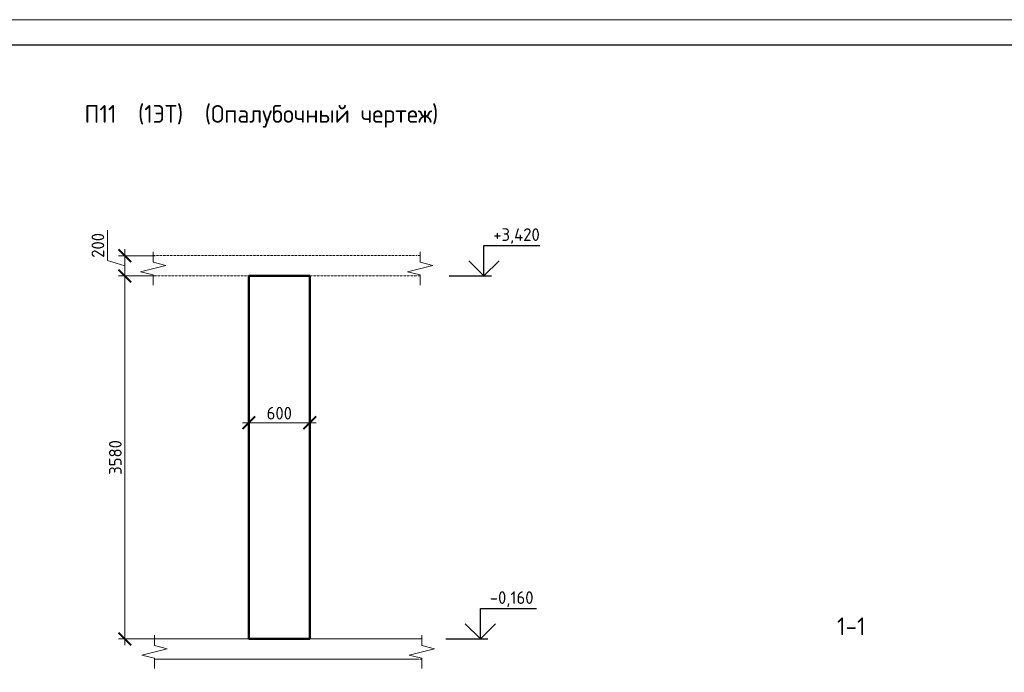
# Model space of a CAD drawing. Header units: millimetres. Extents: x 263826 to 1718326, y -423071 to 70137.
# Tile 440 of 486: x 957523 to 976952, y -123576 to -110704. Entities that reach past the tile are written whole.
import ezdxf

# ---------------------------------------------------------------- set-up
doc = ezdxf.new("R2010")
doc.units = ezdxf.units.MM
doc.linetypes.add('01 Штриховая _4 мм_', pattern=[6, 3.5, -2.5])
for name, color, linetype, lineweight in [('AF_Perekritie', 90, 'Continuous', 18), ('AF_Stena', 90, 'Continuous', 18), ('KR_Fundament', 253, 'Continuous', 18), ('РАЗМЕРЫ', 1, 'Continuous', 9), ('ТОНКИЕ', 7, 'Continuous', 9)]:
    doc.layers.add(name, color=color, linetype=linetype, lineweight=lineweight)
doc.layers.add('ТОЛСТЫЕ_ОСНОВНЫЕ', color=6, linetype='Continuous')
doc.styles.add('GOST-2.304_Type-B', font='GOST_Common.ttf')
doc.dimstyles.new('мой 25', dxfattribs={"dimscale": 100, "dimtxt": 2.5, "dimasz": 2.5, "dimexe": 1.25, "dimexo": 0.625, "dimtad": 1, "dimdec": 0, "dimlfac": 0.5, "dimtxsty": 'GOST-2.304_Type-B', "dimblk": 'ARCHTICK', "dimcen": 2.5, "dimdle": 1.25, "dimaunit": 1, "dimadec": 1, "dimazin": 2, "dimtfac": 1, "dimtdec": 0, "dimtmove": 1, "dimatfit": 3, "dimfxl": 6, "dimfxlon": 1, "dimtfill": 1, "dimlwd": -1, "dimlwe": -1, "dimarcsym": 0})

# ---------------------------------------------------------------- blocks, each defined once
blk = doc.blocks.new('_ArchTick')
at = {"color": 0, "linetype": 'ByBlock', "const_width": 0.15}
blk.add_lwpolyline([(-0.5, -0.5), (0.5, 0.5)], dxfattribs=at)
blk = doc.blocks.new('*D2512')
at = {"layer": 'DEFPOINTS', "color": 0, "transparency": 16777216}
for p in [(963246, -116634), (962046, -116951), (963246, -118653)]:
    blk.add_point(p, dxfattribs=at)
at = {"layer": 'РАЗМЕРЫ', "color": 0, "linetype": 'Continuous', "transparency": 16777216}
for p, q in [((962046, -118053), (962046, -118778)), ((963246, -118053), (963246, -118778)), ((961921, -118653), (963371, -118653))]:
    blk.add_line(p, q, dxfattribs=at)
at = {"layer": 'РАЗМЕРЫ', "color": 0, "transparency": 16777216, "xscale": 250, "yscale": 250, "zscale": 250, "rotation": 180}
blk.add_blockref('_ArchTick', (962046, -118653), dxfattribs=at)
at = {"layer": 'РАЗМЕРЫ', "color": 0, "transparency": 16777216, "xscale": 250, "yscale": 250, "zscale": 250}
blk.add_blockref('_ArchTick', (963246, -118653), dxfattribs=at)
at = {"layer": 'РАЗМЕРЫ', "color": 0, "lineweight": 0, "transparency": 16777216, "insert": (962646, -118465), "char_height": 250, "attachment_point": 5, "style": 'GOST-2.304_Type-B', "bg_fill": 3, "box_fill_scale": 1.1, "bg_fill_color": 256, "bg_fill_true_color": 13158600, "bg_fill_transparency": 0}
blk.add_mtext('600', dxfattribs=at)
blk = doc.blocks.new('*U46')
at = {"layer": 'ТОЛСТЫЕ_ОСНОВНЫЕ', "color": 6}
blk.add_lwpolyline([(20, 5), (415, 5), (415, 292), (20, 292)], close=True, dxfattribs=at)
at = {"layer": 'ТОНКИЕ'}
blk.add_lwpolyline([(0, 0), (420, 0), (420, 297), (0, 297)], close=True, dxfattribs=at)
blk = doc.blocks.new('*D2531')
at = {"layer": 'DEFPOINTS', "color": 0, "transparency": 16777216}
for p in [(960517, -115358), (959598, -115758), (960517, -115758)]:
    blk.add_point(p, dxfattribs=at)
at = {"layer": 'РАЗМЕРЫ', "color": 0, "linetype": 'Continuous', "transparency": 16777216}
for p, q in [((959254, -115455), (959254, -114855)), ((960198, -115358), (959473, -115358)), ((959598, -115233), (959598, -115883)), ((959598, -115558), (959254, -115455)), ((960198, -115758), (959473, -115758))]:
    blk.add_line(p, q, dxfattribs=at)
at = {"layer": 'РАЗМЕРЫ', "color": 0, "transparency": 16777216, "xscale": 250, "yscale": 250, "zscale": 250}
for p, rotation in [((959598, -115358), 90), ((959598, -115758), 270)]:
    blk.add_blockref('_ArchTick', p, dxfattribs=dict(at, rotation=rotation))
at = {"layer": 'РАЗМЕРЫ', "color": 0, "lineweight": 0, "transparency": 16777216, "insert": (959066, -115155), "char_height": 250, "attachment_point": 5, "rotation": 90, "style": 'GOST-2.304_Type-B', "bg_fill": 3, "box_fill_scale": 1.1, "bg_fill_color": 256, "bg_fill_true_color": 13158600, "bg_fill_transparency": 0}
blk.add_mtext('200', dxfattribs=at)
blk = doc.blocks.new('*D2510')
at = {"layer": 'DEFPOINTS', "color": 0, "transparency": 16777216}
for p in [(960671, -115758), (959598, -122918), (960603, -122918)]:
    blk.add_point(p, dxfattribs=at)
at = {"layer": 'РАЗМЕРЫ', "color": 0, "linetype": 'Continuous', "transparency": 16777216}
for p, q in [((960198, -115758), (959473, -115758)), ((959598, -115633), (959598, -123043)), ((960198, -122918), (959473, -122918))]:
    blk.add_line(p, q, dxfattribs=at)
at = {"layer": 'РАЗМЕРЫ', "color": 0, "transparency": 16777216, "xscale": 250, "yscale": 250, "zscale": 250}
for p, rotation in [((959598, -115758), 90), ((959598, -122918), 270)]:
    blk.add_blockref('_ArchTick', p, dxfattribs=dict(at, rotation=rotation))
at = {"layer": 'РАЗМЕРЫ', "color": 0, "lineweight": 0, "transparency": 16777216, "insert": (959410, -119338), "char_height": 250, "attachment_point": 5, "rotation": 90, "style": 'GOST-2.304_Type-B', "bg_fill": 3, "box_fill_scale": 1.1, "bg_fill_color": 256, "bg_fill_true_color": 13158600, "bg_fill_transparency": 0}
blk.add_mtext('3580', dxfattribs=at)

msp = doc.modelspace()

# ---------------------------------------------------------------- linework, layer by layer
at = {"elevation": 3100}
for points in [[(966682.66394, -115157.78627), (967787.93869, -115157.78627)], [(966682.66394, -115757.78627), (966682.66394, -115157.78627)], [(966982.66394, -115457.78627), (966682.66394, -115757.78627), (966382.66394, -115457.78627)], [(965998.09719, -115757.78627), (966832.66394, -115757.78627)], [(966613.78136, -122317.78627), (967719.05611, -122317.78627)], [(966613.78136, -122917.78627), (966613.78136, -122317.78627)], [(966913.78136, -122617.78627), (966613.78136, -122917.78627), (966313.78136, -122617.78627)], [(965929.2146, -122917.78627), (966763.78136, -122917.78627)]]:
    msp.add_lwpolyline(points, dxfattribs=at)
at = {"layer": 'AF_Perekritie', "linetype": '01 Штриховая _4 мм_', "lineweight": 9}
for p, q in [((965346.89648, -115357.78627, 3100), (960156.06751, -115357.78627, 3100)), ((965346.99569, -115357.78627, 3100), (965428.35206, -115357.78627, 3100)), ((960156.06751, -115757.78627, 3100), (965346.89648, -115757.78627, 3100)), ((965428.35206, -115757.78627, 3100), (965346.99569, -115757.78627, 3100)), ((965374.86237, -122917.78627, 3100), (965456.21874, -122917.78627, 3100)), ((965456.21874, -123317.78627, 3100), (965374.86237, -123317.78627, 3100))]:
    msp.add_line(p, q, dxfattribs=at)
at = {"layer": 'AF_Stena', "lineweight": 50}
for p, q in [((962046.04575, -115757.78627, 3100), (962046.04575, -122917.78627, 3100)), ((963246.04575, -115757.78627, 3100), (962046.04575, -115757.78627, 3100)), ((963246.04575, -122917.78627, 3100), (963246.04575, -115757.78627, 3100)), ((962046.04575, -122917.78627, 3100), (963246.04575, -122917.78627, 3100))]:
    msp.add_line(p, q, dxfattribs=at)
at = {"layer": 'AF_Stena', "lineweight": 20, "elevation": 3100}
for points in [[(960156.06751, -115432.78627), (960156.06751, -115282.78627)], [(965428.35206, -115432.78627), (965428.35206, -115282.78627)], [(960406.06751, -115550.28647), (959906.06751, -115675.28647)], [(960156.06751, -115432.78627), (960156.06751, -115487.78647)], [(960156.06751, -115487.78647), (960406.06751, -115550.28647)], [(965678.35206, -115550.28647), (965178.35206, -115675.28647)], [(965428.35206, -115432.78627), (965428.35206, -115487.78647)], [(965428.35206, -115487.78647), (965678.35206, -115550.28647)], [(959906.06751, -115675.28647), (960156.06751, -115737.78647)], [(960156.06751, -115737.78647), (960156.06751, -115792.78667)], [(960156.06751, -115792.78667), (960156.06751, -115942.78667)], [(965178.35206, -115675.28647), (965428.35206, -115737.78647)], [(965428.35206, -115737.78647), (965428.35206, -115792.78667)], [(965428.35206, -115792.78667), (965428.35206, -115942.78667)], [(960183.93419, -122992.78627), (960183.93419, -122842.78627)], [(965456.21874, -122992.78627), (965456.21874, -122842.78627)], [(960433.93419, -123110.28647), (959933.93419, -123235.28647)], [(960183.93419, -122992.78627), (960183.93419, -123047.78647)], [(960183.93419, -123047.78647), (960433.93419, -123110.28647)], [(965706.21874, -123110.28647), (965206.21874, -123235.28647)], [(965456.21874, -122992.78627), (965456.21874, -123047.78647)], [(965456.21874, -123047.78647), (965706.21874, -123110.28647)], [(959933.93419, -123235.28647), (960183.93419, -123297.78647)], [(960183.93419, -123297.78647), (960183.93419, -123352.78667)], [(960183.93419, -123352.78667), (960183.93419, -123502.78667)], [(965206.21874, -123235.28647), (965456.21874, -123297.78647)], [(965456.21874, -123297.78647), (965456.21874, -123352.78667)], [(965456.21874, -123352.78667), (965456.21874, -123502.78667)]]:
    msp.add_lwpolyline(points, dxfattribs=at)
at = {"layer": 'KR_Fundament', "lineweight": 9}
for p, q in [((965456.21874, -122917.78627, 3100), (960183.93419, -122917.78627, 3100)), ((965374.76315, -122917.78627, 3100), (960183.93419, -122917.78627, 3100)), ((960183.93419, -123317.78627, 3100), (965374.76315, -123317.78627, 3100))]:
    msp.add_line(p, q, dxfattribs=at)

# ---------------------------------------------------------------- texts
at = {"style": 'GOST-2.304_Type-B'}
for s, p in [('+3,420', (966868.58241, -115067.78627, 3100)), ('-0,160', (966799.69983, -122227.78627, 3100))]:
    msp.add_text(s, height=249.999994, dxfattribs=at).set_placement(p)
at = {"layer": 'РАЗМЕРЫ', "char_height": 350, "attachment_point": 5, "style": 'GOST-2.304_Type-B'}
for s, width, insert in [('П11  (1ЭТ)  (Опалубочный чертеж)', 9816.0881275, (962292.97118, -112609.3933, 3100)), ('1-1', 3941.2127758, (973932.52454, -122668.42548, 5979.99999))]:
    msp.add_mtext_dynamic_manual_height_columns(s, width=width, gutter_width=625, heights=[0], dxfattribs=dict(at, insert=insert))

# ---------------------------------------------------------------- next in the draw order: dimensions: what is measured, and where the dimension line sits
at = {"layer": 'РАЗМЕРЫ', "color": 146, "lineweight": 0, "true_color": 0x006272}
dim = msp.add_linear_dim(base=(963246.04575, -118652.55777, 3100), p1=(962046.04575, -116950.83271, 3100), p2=(963246.04575, -116633.96833, 3100), dimstyle='мой 25', dxfattribs=at)
dim.commit()
dim.dimension.update_dxf_attribs({"geometry": '*D2512', "text_midpoint": (962646.04575, -118465.05777, 3100)})

# ---------------------------------------------------------------- next in the draw order: block references
at = {"xscale": 100, "yscale": 100, "zscale": 100}
msp.add_blockref('*U46', (954119.74675, -140403.68415, 3100), dxfattribs=at)

# ---------------------------------------------------------------- next in the draw order: dimensions: what is measured, and where the dimension line sits
at = {"layer": 'РАЗМЕРЫ', "color": 146, "lineweight": 0}
dim = msp.add_linear_dim(base=(959597.57012, -115757.78627, 3100), p1=(960516.53745, -115357.78627, 3100), p2=(960516.53745, -115757.78627, 3100), angle=90, dimstyle='мой 25', dxfattribs=at)
dim.commit()
dim.dimension.update_dxf_attribs({"geometry": '*D2531', "text_midpoint": (959066.32012, -115392.16127, 3100)})

# ---------------------------------------------------------------- next in the draw order: dimensions: what is measured, and where the dimension line sits
at = {"layer": 'РАЗМЕРЫ', "color": 146, "lineweight": 0, "true_color": 0x006272}
dim = msp.add_linear_dim(base=(959597.57012, -122917.78627, 3100), p1=(960671.03612, -115757.78627, 3100), p2=(960603.07732, -122917.78627, 3100), angle=90, dimstyle='мой 25', dxfattribs=at)
dim.commit()
dim.dimension.update_dxf_attribs({"geometry": '*D2510', "text_midpoint": (959410.07012, -119337.78627, 3100)})

doc.saveas('drawing.dxf')
